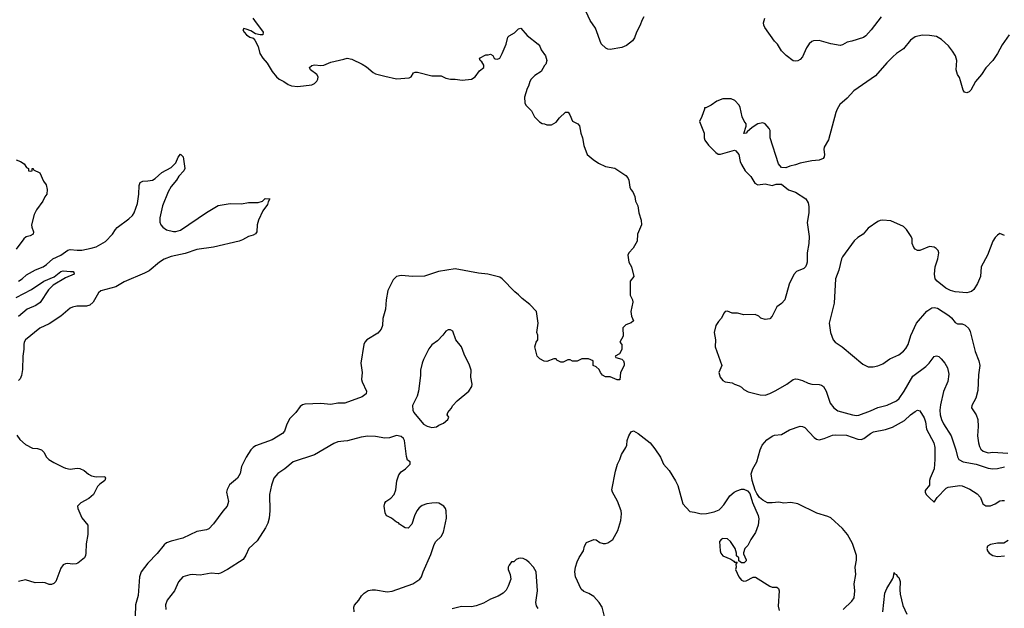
# Model space of a CAD drawing. Header units: inches. Extents: x 1384664 to 1536621, y 460766 to 646467.
# Tile 374 of 488: x 1427240 to 1435629, y 593260 to 598278. Entities that reach past the tile are written whole.
import ezdxf

# ---------------------------------------------------------------- set-up
doc = ezdxf.new("R2010")
doc.units = ezdxf.units.IN
doc.header["$MEASUREMENT"] = 0
doc.layers.add('B4529', color=7, linetype='Continuous')
doc.layers.add('B4539', color=7, linetype='Continuous')

msp = doc.modelspace()

# ---------------------------------------------------------------- linework, layer by layer
at = {"layer": 'B4529', "color": 5}
for points, elevation in [([(1429226.8, 598290), (1429238.8, 598270), (1429313.4, 598170), (1429311.3, 598150), (1429289.5, 598149.5), (1429250, 598158), (1429210, 598182), (1429170, 598198), (1429150, 598202), (1429141, 598190), (1429150.8, 598170), (1429170.8, 598150), (1429201, 598130), (1429230, 598118.8), (1429243.8, 598103.8), (1429270.4, 598050), (1429286, 597990), (1429310.7, 597950), (1429347.1, 597907.1), (1429390, 597836), (1429426.8, 597790), (1429450, 597770.8), (1429490, 597750.8), (1429525.8, 597725.8), (1429555.2, 597715.2), (1429608.4, 597708.4), (1429730, 597723.7), (1429750, 597734.9), (1429770, 597754), (1429780.7, 597770), (1429782, 597790), (1429772.3, 597810), (1429716, 597850), (1429708.7, 597870), (1429730, 597887.3), (1429750, 597893), (1429806.7, 597886.7), (1429830, 597888.7), (1429890, 597914.4), (1430000, 597941.3)], 720), ([(1427210, 597082), (1427246, 597070), (1427276.3, 597050), (1427298, 597018), (1427314, 597010), (1427314, 596990), (1427330, 596986), (1427346, 596990), (1427346, 597010), (1427354, 597010), (1427358, 596998), (1427410, 596972), (1427442.5, 596902.5), (1427466, 596870), (1427474.8, 596830), (1427470.7, 596790), (1427452.7, 596767.3), (1427437.1, 596730), (1427382.6, 596657.4), (1427363.2, 596616.8), (1427340.4, 596530), (1427342.4, 596510), (1427357, 596470), (1427354.9, 596450), (1427330, 596435.8), (1427294.6, 596425.4), (1427275.5, 596410), (1427210, 596321.6)], 680), ([(1427230, 596049.3), (1427261.3, 596070), (1427297.6, 596102.4), (1427375, 596145), (1427438.4, 596170), (1427467.8, 596190), (1427520.6, 596239.4), (1427590, 596269.2), (1427650, 596311.9), (1427670, 596319.7), (1427730, 596312.3), (1427770, 596313.4), (1427849.2, 596330), (1427890, 596341.6), (1427970, 596386), (1428030.9, 596450), (1428054.8, 596490), (1428070, 596506.3), (1428170, 596580.2), (1428200.4, 596610), (1428213.8, 596630), (1428243.8, 596710), (1428255.1, 596790), (1428257, 596863), (1428265.2, 596890), (1428290, 596902), (1428330, 596903), (1428370, 596910.4), (1428394.8, 596925.2), (1428450, 596976.3), (1428530, 597017.1), (1428570, 597056.3), (1428590, 597106), (1428610, 597130.8), (1428632.7, 597110), (1428647.3, 597010), (1428639.1, 596990), (1428596.7, 596943.3), (1428575.3, 596910), (1428530, 596856.3), (1428503.5, 596810), (1428456, 596690), (1428434.2, 596590), (1428433, 596553), (1428442, 596530), (1428459.5, 596510), (1428490, 596487.3), (1428550, 596471), (1428570, 596471), (1428610, 596484.3), (1428830, 596635.5), (1428930, 596694.9), (1429032.3, 596712.3), (1429130, 596708.4), (1429190, 596720.5), (1429270, 596718.8), (1429309, 596731), (1429330, 596754), (1429371, 596751), (1429356, 596724), (1429350, 596702), (1429310.3, 596649.7), (1429274, 596570), (1429263, 596530), (1429261, 596470), (1429247.5, 596452.5), (1429230, 596441.2), (1429190, 596429.4), (1429138.5, 596401.5), (1429108.9, 596391.1), (1428890, 596338.5), (1428750, 596318.9), (1428650, 596283.7), (1428530, 596259.4), (1428470, 596236.4), (1428430, 596211), (1428341.6, 596138.4), (1428304.2, 596115.8), (1428130, 596042), (1428058, 596002), (1427930, 595967), (1427910.3, 595949.7), (1427865.5, 595870), (1427836.2, 595843.8), (1427810, 595835.6), (1427725.5, 595834.5), (1427690, 595827.8), (1427670, 595817.6), (1427590, 595749.7), (1427490, 595686.3), (1427410, 595647.8), (1427289.2, 595550), (1427277.8, 595530), (1427274.4, 595510), (1427275.2, 595470), (1427266.6, 595410), (1427264.8, 595295.2), (1427255.8, 595244.2), (1427243.7, 595216.3), (1427230, 595200.9)], 680), ([(1427210, 595910.1), (1427341.3, 595978.7), (1427445.3, 596050), (1427533.4, 596086.6), (1427590, 596130.2), (1427610, 596135.9), (1427671.8, 596131.8), (1427694, 596130), (1427702, 596122), (1427704.7, 596110), (1427630, 596076.9), (1427525.4, 596014.6), (1427486.3, 595973.7), (1427412.9, 595867.1), (1427377.1, 595842.9), (1427302.8, 595810), (1427230, 595748.8)], 660), ([(1430000, 595009.6), (1429950, 595009.6), (1429890, 594997), (1429806.6, 595006.6), (1429670, 594999.5), (1429650, 594994.5), (1429630, 594980.9), (1429592.7, 594930), (1429541.5, 594878.5), (1429516, 594830), (1429495.3, 594770), (1429479.3, 594750), (1429390, 594697.6), (1429250, 594645.7), (1429227.9, 594632.1), (1429207.6, 594610), (1429168.7, 594550), (1429130.6, 594470), (1429118, 594410), (1429095.5, 594370), (1429027.7, 594312.3), (1429007.1, 594272.9), (1429002.8, 594250), (1429018, 594170), (1429007.7, 594130), (1428970, 594089.3), (1428890, 593980.9), (1428850, 593939.3), (1428830, 593929.4), (1428750, 593915.6), (1428630, 593859.7), (1428530, 593833.7), (1428490, 593817.7), (1428470, 593801.3), (1428410, 593727), (1428330, 593644.5), (1428274, 593570), (1428260.2, 593530), (1428248, 593370), (1428225.4, 593290), (1428222.7, 593190)], 720), ([(1427215.5, 594735.5), (1427240.4, 594700.4), (1427290, 594656), (1427350, 594626), (1427390, 594622.6), (1427424.9, 594610), (1427444.2, 594590), (1427468.2, 594548.2), (1427488.2, 594528.2), (1427530, 594502.6), (1427610, 594463.8), (1427630, 594454.9), (1427670, 594446.7), (1427730, 594454), (1427751.8, 594451.8), (1427790, 594435.5), (1427825.1, 594405.1), (1427850, 594390.4), (1427890, 594382.4), (1427963.6, 594383.6), (1427970.6, 594370.6), (1427964, 594350), (1427922, 594318), (1427902.6, 594297.4), (1427867.7, 594230), (1427830, 594197), (1427761.4, 594158.6), (1427732, 594130), (1427736, 594110), (1427770, 594030.8), (1427819.1, 593970), (1427818.9, 593890), (1427806, 593810), (1427803.8, 593730), (1427800.5, 593710), (1427790.4, 593689.6), (1427734.6, 593645.4), (1427720.5, 593639.5), (1427690, 593637), (1427650, 593643.7), (1427630, 593640.9), (1427611, 593630), (1427590, 593602), (1427546.8, 593490), (1427530, 593473.2), (1427510, 593464), (1427490, 593464), (1427456.6, 593476.6), (1427430, 593480.7), (1427370, 593478), (1427290, 593504), (1427230, 593488.7)], 680), ([(1430000, 594684), (1429950, 594678.5), (1429915.1, 594664.9), (1429750, 594569.6), (1429570, 594507.8), (1429499.3, 594450), (1429439.5, 594410), (1429404.6, 594370), (1429384.2, 594310), (1429368.9, 594231.1), (1429371.8, 594090), (1429365.7, 594030), (1429353.9, 593986.1), (1429334.8, 593945.2), (1429264.1, 593835.9), (1429192, 593770), (1429166.7, 593713.3), (1429142.2, 593677.8), (1429010, 593591.1), (1428950, 593558.9), (1428930, 593555.4), (1428870, 593558.9), (1428777.3, 593542.7), (1428710, 593549.4), (1428690, 593546.6), (1428630, 593529.3), (1428593.6, 593486.4), (1428559.7, 593410), (1428495.9, 593330), (1428481.2, 593290), (1428484.4, 593250)], 740)]:
    msp.add_lwpolyline(points, dxfattribs=dict(at, elevation=elevation))
at = {"layer": 'B4539', "color": 5}
for points, elevation in [([(1432557.5, 598302.5), (1432539.1, 598270), (1432526, 598230), (1432494.9, 598170), (1432477.3, 598122.7), (1432461.6, 598098.4), (1432410, 598057.2), (1432370, 598039.3), (1432270, 598024.5), (1432250, 598026.6), (1432234, 598034), (1432192.5, 598072.5), (1432144.5, 598204.5), (1432099, 598270), (1432065.6, 598345.6)], 720), ([(1434579.3, 598300.7), (1434495.2, 598190), (1434450, 598140.4), (1434430, 598125.1), (1434330, 598094), (1434290, 598086.6), (1434250, 598064.5), (1434230, 598058.4), (1434150, 598071.1), (1434050, 598100.5), (1434002.8, 598097.2), (1433988.5, 598091.5), (1433967.3, 598072.7), (1433942, 598038), (1433910, 597962), (1433890, 597939.7), (1433870, 597928.2), (1433850, 597923.6), (1433830, 597926.6), (1433770, 597972.3), (1433731.7, 598011.7), (1433696, 598070), (1433670, 598094), (1433589.3, 598210), (1433579.3, 598230), (1433576, 598250), (1433589.4, 598290.6)], 720), ([(1430000, 597941.3), (1430030, 597948.7), (1430070, 597941.7), (1430158.1, 597898.1), (1430195.8, 597875.8), (1430250, 597828.8), (1430270, 597817.4), (1430350, 597794.9), (1430450, 597774.4), (1430557.5, 597782.5), (1430574, 597790), (1430596, 597824), (1430608, 597830), (1430628.3, 597831.7), (1430750, 597799), (1430830, 597799.3), (1430870, 597780.5), (1430909, 597771), (1430950, 597771.3), (1431010, 597763), (1431089.5, 597770.5), (1431119, 597790), (1431158.4, 597841.6), (1431193.2, 597870), (1431194, 597890), (1431178, 597918), (1431164, 597930), (1431158, 597950), (1431210, 597978), (1431230, 597978), (1431250, 597984.7), (1431270, 597972), (1431281, 597950), (1431290, 597942.8), (1431310, 597940.7), (1431330, 597951), (1431351.4, 597988.6), (1431385.6, 598070), (1431399.3, 598130), (1431410, 598140.7), (1431454.5, 598165.5), (1431490, 598201), (1431510, 598204.7), (1431563.5, 598143.5), (1431658, 598070), (1431670, 598052), (1431681.4, 598021.4), (1431721, 597970), (1431731.1, 597928.9), (1431722, 597898), (1431710, 597886), (1431683.6, 597836.4), (1431630, 597802), (1431598, 597770), (1431584.7, 597750), (1431576, 597710), (1431564.7, 597690), (1431542, 597618), (1431542.8, 597570), (1431550.8, 597550), (1431599.9, 597499.9), (1431626, 597450), (1431667.1, 597407.1), (1431690, 597392), (1431711.1, 597391.1), (1431730, 597382), (1431770, 597382), (1431790, 597392), (1431810, 597404.7), (1431838.6, 597441.4), (1431889.4, 597490.6), (1431912, 597490), (1431926.8, 597466.8), (1431950, 597412), (1431994, 597390), (1432010, 597374), (1432021, 597310), (1432034.8, 597270), (1432045.2, 597205.2), (1432076, 597130), (1432125.8, 597085.8), (1432170, 597056), (1432230, 597026), (1432310, 597011.3), (1432404.7, 596950), (1432421, 596930), (1432430.7, 596910), (1432439.1, 596850), (1432447.7, 596830), (1432464, 596810), (1432480.7, 596770), (1432486.8, 596730), (1432504.9, 596690), (1432516, 596630), (1432536, 596570), (1432538, 596530), (1432504.7, 596450), (1432502, 596390), (1432466, 596330), (1432430.5, 596289.5), (1432422, 596270), (1432430.4, 596210.4), (1432453, 596170), (1432471, 596090), (1432442, 596050), (1432442, 595930), (1432462, 595890), (1432464.7, 595870), (1432446, 595790), (1432452.4, 595750), (1432470.6, 595710), (1432450, 595692.7), (1432404.1, 595675.9), (1432377.3, 595650), (1432381, 595579), (1432354, 595530), (1432371.3, 595510), (1432370, 595466), (1432351, 595429), (1432314, 595410), (1432318, 595398), (1432370, 595384.7), (1432384.7, 595370), (1432390.9, 595350.9), (1432390.7, 595329.3), (1432358, 595270), (1432351.6, 595208.4), (1432330, 595209.2), (1432270, 595233.2), (1432230, 595234), (1432206.3, 595246.3), (1432189.1, 595269.1), (1432176.5, 595296.5), (1432150, 595318), (1432126, 595330), (1432126, 595370), (1432087.3, 595387.3), (1432030, 595388), (1431990, 595368), (1431950, 595368), (1431930, 595378), (1431910, 595378), (1431870, 595358), (1431850, 595358), (1431816.4, 595376.4), (1431810, 595386), (1431790, 595386), (1431730, 595364), (1431708.4, 595368.4), (1431670, 595386), (1431648.7, 595410), (1431629.5, 595490), (1431641.2, 595530), (1431654, 595550), (1431653.2, 595590), (1431646, 595610), (1431656, 595690), (1431644, 595790), (1431586.6, 595850), (1431520.5, 595900.5), (1431490, 595932.7), (1431457.6, 595957.6), (1431350, 596069.3), (1431330, 596082), (1431228.7, 596110), (1431150, 596118.5), (1430950, 596154.3), (1430809.3, 596130.7), (1430690, 596092.9), (1430588.5, 596088.5), (1430490, 596096.3), (1430450, 596087.3), (1430420.6, 596059.4), (1430376, 595970), (1430360.8, 595890), (1430355.2, 595810), (1430334.7, 595730), (1430330.2, 595670), (1430319.8, 595640.2), (1430290, 595605.7), (1430198.4, 595550), (1430181.1, 595530), (1430172, 595510), (1430147, 595350), (1430157.6, 595270), (1430152.4, 595210), (1430156.4, 595190), (1430194.9, 595110), (1430191.8, 595088.2), (1430156.5, 595063.5), (1430010, 595009.6), (1430000, 595009.6)], 720), ([(1435671.3, 598150), (1435610, 598062), (1435570.7, 597990), (1435530.6, 597930), (1435471.9, 597868.1), (1435433.4, 597810), (1435383, 597750), (1435343.5, 597676.5), (1435330, 597664), (1435310, 597654), (1435290, 597659), (1435277.5, 597677.5), (1435256.9, 597756.9), (1435245.6, 597785.6), (1435229.2, 597810), (1435219, 597850), (1435222.9, 597930), (1435218.4, 597950), (1435211.8, 597970), (1435187.8, 598010), (1435154.5, 598054.5), (1435093.3, 598110), (1435050, 598133.1), (1434990, 598143.5), (1434930, 598145.7), (1434870, 598132.6), (1434830, 598102.4), (1434768.5, 598030), (1434710, 597989.8), (1434678.8, 597961.2), (1434627.4, 597910), (1434530, 597798), (1434347.5, 597672.5), (1434290, 597608.6), (1434226.1, 597553.9), (1434203.9, 597516.1), (1434193, 597487), (1434130, 597254), (1434094, 597190), (1434090.8, 597170), (1434097.3, 597130), (1434094, 597110), (1434084.9, 597095.1), (1434050, 597079.3), (1433990, 597075.1), (1433890, 597054), (1433850, 597039.5), (1433802, 597030), (1433766.4, 597013.6), (1433730, 597019), (1433706, 597050), (1433635.1, 597270), (1433633.9, 597333.9), (1433626.6, 597350), (1433591.1, 597391.1), (1433570, 597399.5), (1433530, 597389.6), (1433481.1, 597358.9), (1433438, 597322), (1433430, 597309.2), (1433408.9, 597308.9), (1433429, 597370), (1433428.7, 597390), (1433412.5, 597412.5), (1433396, 597450), (1433379.3, 597530), (1433369.3, 597550), (1433334, 597590), (1433302, 597602), (1433230, 597603.7), (1433178, 597582), (1433130, 597549), (1433086, 597526), (1433074, 597526), (1433074, 597514), (1433051.6, 597451.6), (1433031.3, 597410), (1433071.3, 597310), (1433071, 597270), (1433076, 597250), (1433107.7, 597207.7), (1433170, 597144.7), (1433190, 597131.3), (1433210, 597131), (1433330, 597166), (1433341, 597161), (1433366, 597130), (1433378.8, 597070), (1433390, 597042), (1433422, 596990), (1433470, 596942), (1433504, 596884), (1433530, 596871.3), (1433590, 596878.8), (1433650, 596864.7), (1433684.7, 596875.3), (1433730, 596876), (1433788.7, 596828.7), (1433850, 596806.8), (1433938, 596750), (1433958, 596718), (1433964.5, 596684.5), (1433963.8, 596630), (1433950.4, 596550), (1433964.9, 596430), (1433964.4, 596370), (1433948.3, 596291.7), (1433950.4, 596210), (1433944.4, 596190), (1433934.9, 596170), (1433922, 596158), (1433859.1, 596130), (1433834.1, 596105.9), (1433796.1, 596023.9), (1433758, 595890), (1433730, 595857.2), (1433690.7, 595829.3), (1433650.6, 595749.4), (1433630, 595729), (1433590, 595722), (1433554.6, 595734.6), (1433538, 595750), (1433505.2, 595765.2), (1433410, 595761.2), (1433355.5, 595775.5), (1433310, 595777.2), (1433270, 595792.7), (1433250, 595789), (1433241.1, 595778.9), (1433217.3, 595730), (1433193.8, 595706.2), (1433170.5, 595670), (1433158, 595610), (1433166.8, 595550), (1433165.5, 595490), (1433220.7, 595330), (1433197.3, 595270), (1433208.2, 595230), (1433230, 595202), (1433250, 595190.7), (1433310, 595183), (1433330.4, 595170.4), (1433370, 595157.1), (1433390, 595144.9), (1433410, 595124.9), (1433446.9, 595106.9), (1433550, 595079.3), (1433590, 595078), (1433630, 595090.5), (1433682.9, 595117.1), (1433775.1, 595170), (1433830, 595210.4), (1433850, 595215.8), (1433870, 595214), (1433910, 595202), (1433959, 595179), (1433990, 595171.6), (1434050, 595167.4), (1434070, 595162), (1434088, 595150), (1434110, 595110.7), (1434144.4, 595010), (1434176.3, 594970), (1434210, 594944.4), (1434336, 594910), (1434370, 594904.7), (1434390, 594906.5), (1434490, 594942.4), (1434550, 594972), (1434630, 594992.2), (1434710, 595030.2), (1434732.1, 595050), (1434775.6, 595110), (1434850, 595238.4), (1434959.4, 595320.6), (1434989.5, 595350), (1435030, 595407.7), (1435050, 595413.4), (1435070, 595405.5), (1435090, 595388.2), (1435122.4, 595350), (1435144.4, 595310), (1435156.1, 595256.1), (1435146.4, 595193.6), (1435110.5, 595109.5), (1435085, 594995), (1435079.4, 594950), (1435082.7, 594910), (1435093.4, 594870), (1435110, 594832.9), (1435175.5, 594730), (1435215.5, 594610), (1435230, 594550.4), (1435242.3, 594530), (1435277.1, 594510), (1435388.9, 594488.9), (1435490, 594455.8), (1435530, 594450.2), (1435570, 594452.6), (1435630, 594467)], 740), ([(1435630, 596438), (1435590, 596454), (1435570, 596442), (1435550, 596422), (1435530.6, 596389.4), (1435485.5, 596270), (1435433, 596170), (1435427.3, 596090), (1435400.7, 596030), (1435370, 595979), (1435350, 595961.2), (1435310, 595949.2), (1435210, 595959), (1435170, 595969), (1435130, 595989), (1435057.2, 596050), (1435040.9, 596070), (1435034, 596110), (1435039.6, 596170), (1435061.7, 596238.3), (1435069.6, 596290), (1435064.5, 596310), (1435048.3, 596328.3), (1435030, 596338), (1434990, 596344), (1434910, 596309.3), (1434890, 596309.3), (1434870, 596321.2), (1434856.6, 596336.6), (1434842.7, 596370), (1434843.7, 596410), (1434834.5, 596430), (1434796.2, 596490), (1434770, 596515.1), (1434662.4, 596562.4), (1434590, 596569.6), (1434570, 596567), (1434550, 596558), (1434470, 596500.9), (1434424.9, 596450), (1434380.2, 596419.8), (1434350, 596391.8), (1434250, 596257), (1434241.1, 596238.9), (1434217.8, 596142.2), (1434190, 596068.7), (1434178.5, 595861.5), (1434137.3, 595690), (1434147.7, 595610), (1434170.5, 595550), (1434188.9, 595528.9), (1434247.7, 595490), (1434422, 595342), (1434470, 595318), (1434510, 595317.4), (1434550, 595327.2), (1434594.4, 595345.6), (1434652.9, 595387.1), (1434730, 595422.4), (1434770, 595451.7), (1434790, 595474), (1434810.8, 595510), (1434833.1, 595586.9), (1434879.7, 595690), (1434970, 595793.4), (1435010, 595822), (1435030, 595825.5), (1435058.4, 595818.4), (1435156.1, 595756.1), (1435177.7, 595737.7), (1435210, 595698), (1435230, 595686), (1435270, 595684), (1435294.9, 595674.9), (1435326, 595646), (1435338.7, 595618.7), (1435379.7, 595450), (1435411, 595370), (1435420.2, 595330), (1435410.2, 595250), (1435404, 595116), (1435387.1, 595052.9), (1435350.7, 594990), (1435348.5, 594970), (1435390.3, 594910.3), (1435403.1, 594870), (1435405.3, 594810), (1435399.6, 594730), (1435407.9, 594672.1), (1435418.3, 594638.3), (1435430, 594618.3), (1435450, 594599.7), (1435490, 594585.4), (1435530, 594591.2), (1435658.3, 594581.7)], 760), ([(1434256.1, 593250), (1434330, 593320.9), (1434349.8, 593350), (1434355, 593410), (1434349.8, 593470), (1434364, 593550), (1434357.6, 593610), (1434369.8, 593670), (1434368.9, 593710), (1434334.1, 593814.1), (1434292.8, 593890), (1434250, 593939.7), (1434150, 594031.2), (1434123.8, 594043.8), (1434032.7, 594072.7), (1433870, 594149.7), (1433810, 594161.3), (1433750, 594158), (1433706.3, 594166.3), (1433650, 594159.5), (1433610, 594160.9), (1433570, 594180.9), (1433543.8, 594203.8), (1433518.9, 594238.9), (1433506.5, 594266.5), (1433481.7, 594350), (1433472.8, 594407.2), (1433485.1, 594450), (1433519.6, 594510), (1433547.6, 594610), (1433565.1, 594650), (1433604.2, 594695.8), (1433651.1, 594728.9), (1433670, 594735.3), (1433730, 594742), (1433798.5, 594781.5), (1433890, 594813.1), (1433910, 594810.3), (1433930, 594801.1), (1434010, 594715.3), (1434030, 594702.7), (1434050, 594697.7), (1434093.4, 594706.6), (1434164.2, 594735.8), (1434190, 594740.3), (1434285.1, 594734.9), (1434381.9, 594701.9), (1434410, 594699.2), (1434433, 594707), (1434489.4, 594750.6), (1434515.2, 594764.8), (1434616, 594784), (1434675, 594805), (1434779, 594861), (1434830, 594910.2), (1434870, 594938.7), (1434890, 594950.4), (1434910, 594944.4), (1434945.2, 594885.2), (1434956.8, 594850), (1434966.6, 594786.6), (1435028.9, 594670), (1435036.5, 594630), (1435037.6, 594530), (1435030.4, 594450), (1434995.8, 594370), (1434990.5, 594350), (1434990.7, 594310), (1434955.3, 594264.7), (1434954.8, 594250), (1434962.8, 594230), (1434990, 594201), (1435030, 594164.7), (1435056, 594204), (1435134.5, 594285.5), (1435150, 594294), (1435250, 594308.4), (1435270, 594304.4), (1435335.8, 594275.8), (1435397.4, 594237.4), (1435425.7, 594205.7), (1435445.2, 594150), (1435470, 594133), (1435510, 594134), (1435549.6, 594150), (1435590, 594176), (1435610, 594180.3), (1435630, 594178.4)], 720), ([(1430089.3, 593230), (1430085.2, 593270), (1430092.3, 593287.7), (1430129.5, 593330.5), (1430152.1, 593367.9), (1430175.3, 593390), (1430210, 593411), (1430242, 593418), (1430270, 593418.8), (1430370, 593400.4), (1430412.9, 593407.1), (1430590, 593468), (1430648.7, 593510), (1430664, 593530), (1430676, 593570), (1430741.7, 593718.3), (1430770, 593804.7), (1430784, 593830), (1430830, 593873.4), (1430849.6, 593910), (1430877.4, 594030), (1430874, 594090), (1430867.8, 594110), (1430853.6, 594130), (1430810, 594155.8), (1430790, 594159.7), (1430750, 594158), (1430708.9, 594151.1), (1430670, 594137.6), (1430644.4, 594115.6), (1430624, 594090), (1430604, 594050), (1430581.4, 593978.6), (1430550, 593944), (1430525.2, 593945.2), (1430500.2, 593960.2), (1430476.4, 593976.4), (1430466, 593990), (1430450, 593995.3), (1430408, 594030), (1430369, 594049), (1430360.2, 594060.2), (1430354, 594074), (1430346, 594130), (1430350, 594158), (1430359, 594170), (1430400.8, 594199.2), (1430429.7, 594230.3), (1430445.1, 594270), (1430454.2, 594345.8), (1430470, 594398), (1430490, 594424.7), (1430528, 594450), (1430566, 594490), (1430566, 594510), (1430544, 594524), (1430535.3, 594555.3), (1430519.5, 594690), (1430510, 594709), (1430490, 594725.2), (1430450, 594732.3), (1430390, 594714.5), (1430351.9, 594711.9), (1430270, 594725.1), (1430207.2, 594727.2), (1430150, 594718.4), (1430032.4, 594687.6), (1430000, 594684)], 740), ([(1432223.5, 593190), (1432202, 593270), (1432178, 593310), (1432130, 593362), (1432090, 593387.3), (1432045, 593405), (1432023.6, 593423.6), (1431974.7, 593530), (1431968.2, 593570), (1431974, 593610), (1431990, 593657.3), (1432006.5, 593693.5), (1432043.7, 593750), (1432052.3, 593790), (1432070, 593820.7), (1432130, 593847.3), (1432150, 593844.9), (1432182.8, 593822.8), (1432210, 593813.1), (1432230, 593812.9), (1432250, 593818.9), (1432293.5, 593846.5), (1432337, 593923), (1432360.4, 594010), (1432366.2, 594066.2), (1432364.2, 594090), (1432333.8, 594173.8), (1432289.3, 594250), (1432285.2, 594270), (1432316, 594430), (1432332, 594488), (1432352.7, 594530), (1432367.2, 594572.8), (1432405.2, 594630), (1432412.3, 594650), (1432416, 594690), (1432430, 594732), (1432450, 594764.7), (1432470, 594772), (1432510, 594751.3), (1432610, 594670.8), (1432650, 594621), (1432698.8, 594550), (1432726, 594490), (1432774.6, 594434.6), (1432828.1, 594348.1), (1432848.1, 594308.1), (1432890.9, 594150.9), (1432950, 594086), (1432990, 594081), (1433044.9, 594064.9), (1433090, 594068), (1433156.9, 594083.1), (1433199.1, 594100.9), (1433209.6, 594110.4), (1433238.3, 594141.7), (1433290, 594218), (1433326.6, 594250), (1433350, 594263.1), (1433390, 594277), (1433410, 594277), (1433440.5, 594260.5), (1433459.4, 594239.4), (1433482.6, 594162.6), (1433532.3, 594052.3), (1433538, 594022), (1433531, 593970), (1433510, 593908), (1433470, 593848), (1433442.8, 593797.2), (1433418, 593770), (1433405.4, 593734.6), (1433405.4, 593725.4), (1433430, 593674), (1433430, 593666), (1433412, 593648), (1433390, 593648), (1433366, 593666), (1433366, 593690), (1433348, 593708), (1433348, 593730), (1433335.3, 593770), (1433297.2, 593830), (1433270, 593852.3), (1433230, 593856), (1433218, 593850), (1433202.8, 593830), (1433208, 593750), (1433214, 593730), (1433230, 593707.3), (1433299.8, 593679.8), (1433323.6, 593663.6), (1433330, 593654), (1433354, 593654), (1433342, 593638), (1433344.7, 593610), (1433338.8, 593590), (1433366.7, 593530), (1433390, 593500.4), (1433410, 593492.7), (1433430, 593495.5), (1433490, 593526.8), (1433510, 593527.3), (1433630, 593448.2), (1433650, 593441.6), (1433690, 593440.7), (1433706, 593430), (1433710.5, 593410), (1433702.5, 593277.5), (1433710, 593240.7)], 720), ([(1435661.4, 593838.6), (1435624.9, 593815.1), (1435570, 593815.6), (1435510, 593803.6), (1435484.9, 593790), (1435480.5, 593770), (1435486, 593750), (1435500.5, 593730), (1435530, 593710.4), (1435570, 593702.4), (1435630, 593707.7)], 720), ([(1431657.6, 593257.6), (1431642.4, 593282.4), (1431636.2, 593310), (1431652.6, 593410), (1431640.9, 593570), (1431617.2, 593610), (1431581.2, 593650), (1431559, 593670), (1431530, 593685.2), (1431510, 593689), (1431490, 593684), (1431470, 593675.3), (1431450, 593658), (1431430, 593658), (1431410, 593628), (1431401, 593610), (1431402.8, 593590), (1431418.8, 593550), (1431422.8, 593510), (1431402.8, 593450), (1431384, 593416), (1431358, 593390), (1431315.2, 593364.8), (1431250, 593338), (1431190, 593302.9), (1431130, 593280.7), (1431090, 593272.3), (1431005.2, 593274.8), (1430924.5, 593255.5)], 740), ([(1434594.2, 593230), (1434611.2, 593390), (1434627, 593430), (1434677.4, 593510), (1434685.5, 593530), (1434690, 593564.7), (1434694.6, 593554.6), (1434710, 593548), (1434715.8, 593535.8), (1434730, 593523.1), (1434741.1, 593490), (1434737.2, 593417.2), (1434740.7, 593380.7), (1434765.3, 593285.3), (1434796.9, 593210)], 680)]:
    msp.add_lwpolyline(points, dxfattribs=dict(at, elevation=elevation))
at = {"layer": 'B4539', "color": 5, "elevation": 740}
msp.add_lwpolyline([(1430910, 595635.3), (1430890, 595634), (1430870, 595622), (1430846, 595590), (1430798.8, 595541.2), (1430750, 595505.2), (1430726.6, 595473.4), (1430679.9, 595380.1), (1430668, 595350), (1430654.8, 595290), (1430654.4, 595245.6), (1430636.3, 595110), (1430624.9, 595070), (1430587.3, 594990), (1430590.6, 594950), (1430597.3, 594930), (1430680.7, 594830), (1430710, 594813), (1430750, 594802), (1430790, 594806.8), (1430810, 594821), (1430850, 594838), (1430888, 594870), (1430895.3, 594890), (1430882, 594910), (1430888.7, 594930), (1430915.5, 594964.5), (1430929, 594990), (1430966, 595030), (1431066.6, 595110), (1431092, 595150), (1431095.1, 595170), (1431082, 595230), (1431086, 595290), (1431072.5, 595332.5), (1431025.6, 595425.6), (1431005.1, 595490), (1430956, 595550), (1430930, 595622)], close=True, dxfattribs=at)

doc.saveas('drawing.dxf')
